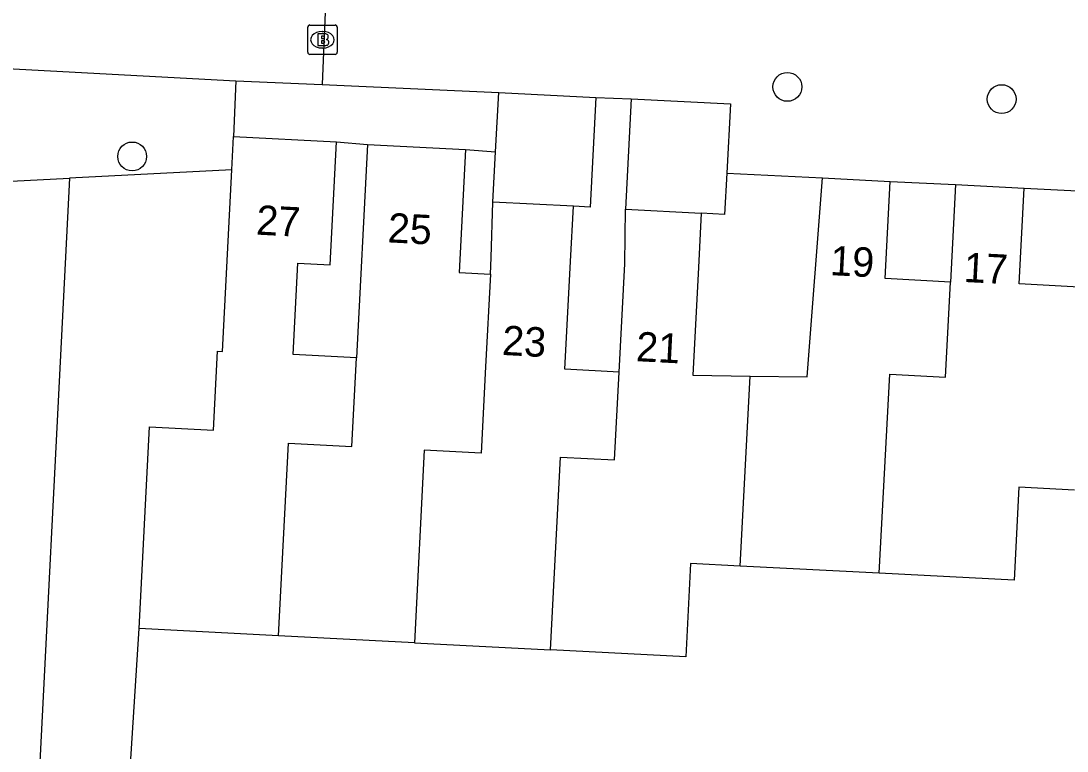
# Model space of a CAD drawing. Extents: x 162990 to 165007, y 383433 to 384336.
# Drawn here: x 164618.17 to 164653.64, y 383689.08 to 383713.84 of the extents above; entities that cross this region are included whole.
import ezdxf

# ---------------------------------------------------------------- set-up
doc = ezdxf.new("R2010")
doc.units = 0
for name, color, linetype in [('IMGEO_Boom', 7, 'Continuous'), ('IMGEO_Brandkraan', 7, 'Continuous'), ('IMGEO_Erf', 7, 'Continuous'), ('IMGEO_Groenvoorziening', 7, 'Continuous'), ('IMGEO_Pand', 7, 'Continuous'), ('IMGEO_Pand_nummerreeks', 7, 'Continuous'), ('IMGEO_Voetpad_gesloten', 7, 'Continuous'), ('IMGEO_Voetpad_open', 7, 'Continuous')]:
    doc.layers.add(name, color=color, linetype=linetype)

msp = doc.modelspace()

# ---------------------------------------------------------------- linework, layer by layer
at = {"layer": 'IMGEO_Boom'}
for centre in [(164644.156, 383711.604), (164651.42, 383711.189), (164621.944, 383709.245)]:
    msp.add_circle(centre, 0.489, dxfattribs=at)
at = {"layer": 'IMGEO_Brandkraan'}
for p, q in [((164627.895, 383712.776), (164627.895, 383713.628)), ((164627.97, 383713.702), (164628.822, 383713.702)), ((164628.383, 383713.482), (164628.408, 383713.482)), ((164628.896, 383713.628), (164628.896, 383712.776)), ((164628.822, 383712.702), (164627.97, 383712.702)), ((164628.406, 383712.922), (164628.381, 383712.922))]:
    msp.add_line(p, q, dxfattribs=at)
for points in [[(164627.895, 383712.776), (164627.895, 383713.628)], [(164627.97, 383713.702), (164628.822, 383713.702)], [(164628.243, 383713.402), (164628.243, 383713.002), (164628.456, 383713.002)], [(164628.474, 383713.402), (164628.243, 383713.402)], [(164628.896, 383713.628), (164628.896, 383712.776)], [(164628.422, 383713.321), (164628.368, 383713.321), (164628.368, 383713.245)], [(164628.368, 383713.245), (164628.421, 383713.245)], [(164628.43, 383713.169), (164628.368, 383713.169), (164628.368, 383713.088)], [(164628.368, 383713.088), (164628.43, 383713.088)], [(164628.822, 383712.702), (164627.97, 383712.702)]]:
    msp.add_lwpolyline(points, dxfattribs=at)
for centre, radius, start, end in [((164627.972, 383713.626), 0.0765, 91.552, 178.448), ((164627.972, 383713.626), 0.0765, 91.552, 178.448), ((164628.478, 383713.257), 0.145, 59.4692, 91.5367), ((164628.503, 383713.304), 0.0922, 285.5137, 58.1501), ((164628.82, 383713.626), 0.0765, 1.552, 88.448), ((164628.82, 383713.626), 0.0765, 1.552, 88.448), ((164628.423, 383713.283), 0.0379, 267.8285, 90.9355), ((164628.431, 383713.128), 0.0404, 269.8759, 90.5077), ((164628.462, 383713.253), 0.251, 268.6676, 293.5347), ((164628.508, 383713.112), 0.105, 301.3115, 78.989), ((164627.972, 383712.778), 0.0765, 181.552, 268.448), ((164627.972, 383712.778), 0.0765, 181.552, 268.448), ((164628.82, 383712.778), 0.0765, 271.552, 358.448), ((164628.82, 383712.778), 0.0765, 271.552, 358.448)]:
    msp.add_arc(centre, radius, start, end, dxfattribs=at)
for centre, major_axis, ratio, start_param, end_param in [((164628.382, 383713.202), (-0.387, 0.002), 0.722429, 4.712389, 7.853982), ((164628.407, 383713.202), (-0.39, 0.002), 0.717154, 1.570796, 4.712389)]:
    msp.add_ellipse(centre, major_axis=major_axis, ratio=ratio, start_param=start_param, end_param=end_param, dxfattribs=at)
at = {"layer": 'IMGEO_Erf'}
for points in [[(164628.873, 383709.739), (164629.923, 383709.652)], [(164633.248, 383709.48), (164634.265, 383709.406)]]:
    msp.add_lwpolyline(points, dxfattribs=at)
at = {"layer": 'IMGEO_Groenvoorziening'}
for points in [[(164625.463, 383711.813), (164625.381, 383709.92)], [(164608.631, 383710.717), (164609.471, 383707.975), (164619.819, 383708.509)], [(164625.323, 383708.793), (164619.819, 383708.509)], [(164619.819, 383708.509), (164618.54, 383683.367)], [(164621.548, 383683.327), (164622.177, 383693.233)]]:
    msp.add_lwpolyline(points, dxfattribs=at)
at = {"layer": 'IMGEO_Pand'}
for points in [[(164634.265, 383709.406), (164634.369, 383711.415)], [(164634.369, 383711.415), (164637.659, 383711.245)], [(164637.659, 383711.245), (164637.466, 383707.526), (164636.902, 383707.555)], [(164638.864, 383711.198), (164638.67, 383707.452)], [(164638.864, 383711.198), (164642.223, 383711.024), (164642.101, 383708.674)], [(164625.323, 383708.793), (164625.381, 383709.92)], [(164625.381, 383709.92), (164628.873, 383709.739)], [(164629.549, 383702.421), (164627.402, 383702.532), (164627.562, 383705.623), (164628.656, 383705.567), (164628.873, 383709.739)], [(164629.923, 383709.652), (164629.549, 383702.421)], [(164629.923, 383709.652), (164633.248, 383709.48)], [(164633.248, 383709.48), (164633.032, 383705.309), (164634.089, 383705.255)], [(164634.176, 383707.696), (164634.265, 383709.406)], [(164622.177, 383693.233), (164622.532, 383700.08), (164624.701, 383699.968), (164624.84, 383702.639), (164625.003, 383702.631), (164625.323, 383708.793)], [(164642.101, 383708.674), (164642.029, 383707.278), (164641.234, 383707.319)], [(164642.89, 383701.796), (164644.83, 383701.766), (164645.341, 383708.52)], [(164645.341, 383708.52), (164647.643, 383708.401)], [(164649.685, 383704.986), (164647.472, 383705.101), (164647.643, 383708.401)], [(164649.857, 383708.288), (164649.685, 383704.986)], [(164649.857, 383708.288), (164652.184, 383708.168)], [(164654.252, 383704.806), (164652.016, 383704.922), (164652.184, 383708.168)], [(164634.089, 383705.255), (164634.118, 383705.818), (164634.176, 383707.696)], [(164636.902, 383707.555), (164634.176, 383707.696)], [(164638.45, 383701.932), (164636.616, 383702.027), (164636.805, 383705.679), (164636.902, 383707.555)], [(164638.45, 383701.932), (164638.641, 383705.608), (164638.67, 383707.452)], [(164638.67, 383707.452), (164641.234, 383707.319)], [(164641.234, 383707.319), (164641.139, 383705.479), (164640.95, 383701.827), (164642.89, 383701.796)], [(164634.089, 383705.255), (164633.925, 383702.106), (164633.772, 383699.187), (164631.847, 383699.287), (164631.515, 383692.749)], [(164647.272, 383695.109), (164647.63, 383701.861), (164649.519, 383701.763), (164649.685, 383704.986)], [(164626.907, 383692.988), (164627.245, 383699.525), (164629.394, 383699.414), (164629.549, 383702.421)], [(164636.121, 383692.511), (164636.46, 383699.048), (164638.296, 383698.953), (164638.45, 383701.932)], [(164642.555, 383695.354), (164642.89, 383701.796)], [(164653.888, 383697.933), (164652.006, 383698.031), (164651.843, 383694.872), (164647.272, 383695.109)], [(164642.555, 383695.354), (164640.873, 383695.441), (164640.709, 383692.273), (164636.121, 383692.511)], [(164647.272, 383695.109), (164642.555, 383695.354)], [(164626.907, 383692.988), (164622.177, 383693.233)], [(164631.515, 383692.749), (164626.907, 383692.988)], [(164631.515, 383692.749), (164636.121, 383692.511)]]:
    msp.add_lwpolyline(points, dxfattribs=at)
at = {"layer": 'IMGEO_Voetpad_gesloten'}
for points in [[(164628.49, 383714.134), (164628.38, 383711.683)], [(164608.631, 383710.717), (164616.019, 383712.316), (164625.463, 383711.813)], [(164625.463, 383711.813), (164628.38, 383711.683)]]:
    msp.add_lwpolyline(points, dxfattribs=at)
at = {"layer": 'IMGEO_Voetpad_open'}
for points in [[(164628.38, 383711.683), (164628.885, 383711.66), (164634.369, 383711.415)], [(164637.659, 383711.245), (164638.864, 383711.198)], [(164642.101, 383708.674), (164645.341, 383708.52)], [(164647.643, 383708.401), (164649.857, 383708.288)], [(164652.184, 383708.168), (164655.574, 383708.001)]]:
    msp.add_lwpolyline(points, dxfattribs=at)

# ---------------------------------------------------------------- texts
at = {"layer": 'IMGEO_Pand_nummerreeks'}
for s, rotation, p in [('27', 357.0329, (164626.132, 383706.596)), ('25', 357.0378, (164630.591, 383706.333)), ('19', 357.0408, (164645.588, 383705.222)), ('17', 357.048, (164650.117, 383704.99)), ('23', 357.0378, (164634.467, 383702.515)), ('21', 357.0435, (164639.008, 383702.304))]:
    msp.add_text(s, height=1, rotation=rotation, dxfattribs=at).set_placement(p)

doc.saveas('drawing.dxf')
